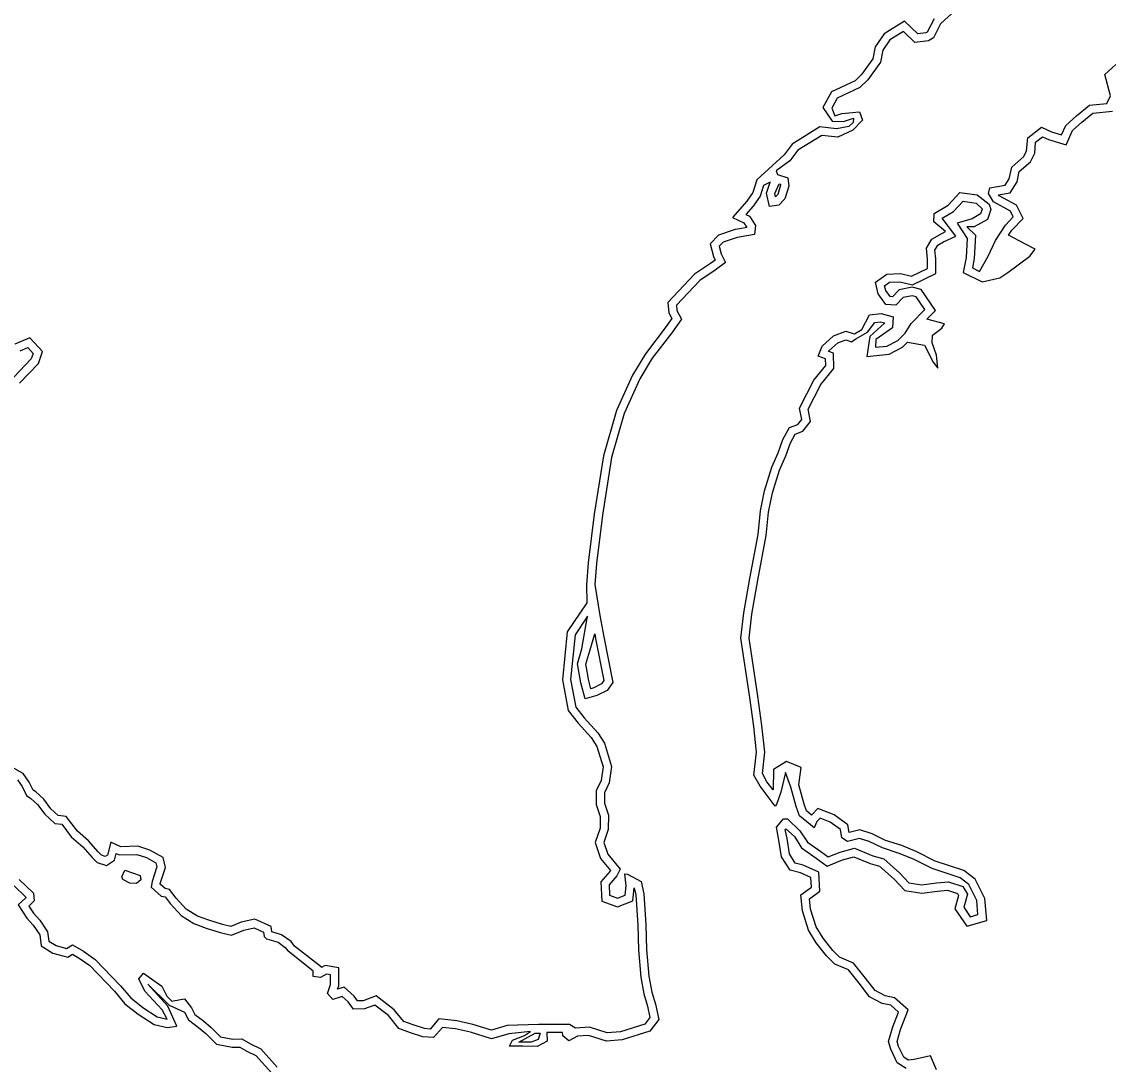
# Model space of a CAD drawing. Extents: x 2160437 to 2172832, y 205694 to 212444.
# Drawn here: x 2164275.7 to 2164673.6, y 209070.3 to 209452.1 of the extents above; entities that cross this region are included whole.
import ezdxf

# ---------------------------------------------------------------- set-up
doc = ezdxf.new("R2010")
doc.units = 0
doc.layers.add('RD_EX_H2O', color=7, linetype='Continuous')
doc.layers.add('RD_EX_VEG_ShrubLine', color=7, linetype='Continuous')

msp = doc.modelspace()

# ---------------------------------------------------------------- linework, layer by layer
at = {"layer": 'RD_EX_H2O'}
for points in [[(2164616.3, 209455.13), (2164612.25, 209451.41), (2164609.6, 209446.23), (2164607.86, 209445.15), (2164602.86, 209444.55), (2164598.67, 209448.62), (2164593.69, 209445.5), (2164591.14, 209441.77), (2164590.19, 209437.34), (2164585.53, 209430.89), (2164582.72, 209428.06), (2164574.41, 209424.2), (2164572.4, 209420.47), (2164573.49, 209417.65), (2164576.05, 209418.56), (2164582.54, 209419.15), (2164583.59, 209416.11), (2164580.06, 209412.46), (2164574.66, 209409.88), (2164568.72, 209410.54), (2164559.99, 209405.06), (2164557.08, 209401.2), (2164551.98, 209397.52), (2164552.46, 209396.17), (2164556.31, 209395), (2164556.65, 209391.98), (2164555.25, 209387.32), (2164552.98, 209384.91), (2164549.54, 209384.46), (2164548.43, 209389.39), (2164549.77, 209393.35), (2164547.39, 209392.19), (2164546.15, 209388.3), (2164543.62, 209384.63), (2164540.92, 209381.51), (2164542.27, 209380.91), (2164544.42, 209377.5), (2164544.1, 209374.23), (2164539.23, 209373.39), (2164537.7, 209373.17), (2164532.61, 209371.41), (2164531.16, 209369.9), (2164531.87, 209367.18), (2164533.49, 209363.95), (2164529.74, 209361.18), (2164524.06, 209357.4), (2164515.47, 209348.32), (2164515.69, 209346.37), (2164517.38, 209343.16), (2164513.83, 209338.26), (2164506.61, 209328.88), (2164502.08, 209321.36), (2164496.36, 209308.73), (2164491.76, 209292.55), (2164488.37, 209271.4), (2164486.17, 209253.74), (2164485.6, 209246.08), (2164487.45, 209234.71), (2164488.87, 209226.83), (2164492.16, 209210.2), (2164490.14, 209207.26), (2164486.37, 209205.4), (2164482.09, 209204.12), (2164480.54, 209210.08), (2164479.22, 209216.96), (2164480.83, 209222.48), (2164482.95, 209234.43), (2164478.38, 209227.64), (2164476.76, 209211.28), (2164478.62, 209201.16), (2164481.75, 209197.26), (2164486.69, 209191.77), (2164489.12, 209187.94), (2164491.77, 209179.45), (2164490.82, 209173.4), (2164489.1, 209169.79), (2164489.11, 209166.01), (2164490.56, 209161.59), (2164490.54, 209156.26), (2164488.92, 209151.53), (2164490.37, 209147.23), (2164494.84, 209141.77), (2164493.72, 209139.39), (2164490.88, 209136.09), (2164491.04, 209132.25), (2164493.88, 209131.23), (2164496.7, 209132.31), (2164497.08, 209135.74), (2164496.66, 209140.06), (2164497.62, 209139.94), (2164502.57, 209137.32), (2164503.57, 209132.8), (2164504.34, 209121.44), (2164504.59, 209112.4), (2164505.41, 209102.62), (2164506.54, 209096.79), (2164507.8, 209092.33), (2164509.01, 209086.7), (2164505.77, 209082.5), (2164495.6, 209079.28), (2164489.83, 209078.84), (2164483.28, 209080.85), (2164479.29, 209080.64), (2164476.04, 209078.97), (2164473.92, 209080.8), (2164473.76, 209081.95), (2164468.07, 209081.96), (2164468.19, 209078.85), (2164464.51, 209076.89), (2164459.18, 209077.03), (2164454.35, 209076.96), (2164455.52, 209079.19), (2164459.88, 209080.92), (2164462.09, 209082.39), (2164454.16, 209081.53), (2164447.75, 209079.64), (2164440.13, 209082.06), (2164434.53, 209083.35), (2164429.77, 209083.84), (2164426.58, 209080.16), (2164422.62, 209080.42), (2164418.06, 209081.9), (2164413.85, 209083.47), (2164410, 209088.17), (2164405.06, 209092.04), (2164401.32, 209090.64), (2164397.28, 209090.58), (2164395.27, 209093.21), (2164393.09, 209095.19), (2164389.66, 209094.08), (2164387.69, 209096.27), (2164388.87, 209099.58), (2164388.87, 209103.11), (2164387.37, 209103.36), (2164385.16, 209102.18), (2164382.5, 209102.53), (2164382.51, 209104.44), (2164373.16, 209111.87)], [(2164599.64, 209068.74), (2164596.38, 209070.85), (2164594.04, 209075.84), (2164593.22, 209078.73), (2164594.69, 209084.07), (2164596.82, 209089.41), (2164593.98, 209091.93), (2164590.86, 209092.6), (2164586.26, 209095.06), (2164582.4, 209100.01), (2164578.45, 209104.88), (2164573.52, 209107), (2164570.48, 209110.03), (2164566.73, 209114.81), (2164563.89, 209119.48), (2164561.67, 209126.52), (2164561.08, 209132.35), (2164564.92, 209135.21), (2164564.74, 209138.7), (2164560.93, 209140.39), (2164557.11, 209141.37), (2164554.01, 209146.28), (2164553.04, 209152.46), (2164552.16, 209157.23), (2164554.67, 209160.19), (2164556.12, 209160.21), (2164560.73, 209155.89), (2164563.45, 209151.74), (2164568.39, 209148.29), (2164571.11, 209146.31), (2164575.42, 209148.05), (2164580.65, 209149.45), (2164587.45, 209146.67), (2164591.4, 209145.58), (2164597.27, 209140.28), (2164600.64, 209136.81), (2164605.41, 209136.07), (2164610.75, 209136.76), (2164615.12, 209137.16), (2164620.4, 209135.42), (2164622.08, 209132.58), (2164620.75, 209127.83), (2164623.12, 209124.38), (2164625.93, 209125.18), (2164625.49, 209130.28), (2164622.58, 209136.13), (2164619.35, 209138.58), (2164609.11, 209141.98), (2164602.3, 209145.42), (2164597.02, 209147.58), (2164590.95, 209149.56), (2164586.08, 209151.96), (2164582.55, 209153.04), (2164578.11, 209151.96), (2164576.06, 209153.28), (2164575.53, 209156.28), (2164571.77, 209159.02), (2164568.1, 209160.47), (2164566.88, 209159.21), (2164565.91, 209156.89), (2164560.58, 209161.35), (2164559.37, 209164.7), (2164557.42, 209171.8), (2164555.4, 209177.25), (2164553.75, 209170.01), (2164552.15, 209165.45), (2164551.68, 209164.81), (2164546.14, 209172.18), (2164543.9, 209176.18), (2164544.83, 209184.63), (2164543.85, 209194.06), (2164542.33, 209204.68), (2164539.12, 209226.36), (2164540.12, 209235.63), (2164542.4, 209248.22), (2164545.38, 209264.4), (2164546.26, 209273), (2164547.71, 209280.33), (2164550.42, 209289.02), (2164552.76, 209294.28), (2164554.49, 209299.14), (2164556.89, 209303.59), (2164559.95, 209304.69), (2164561.41, 209306.5), (2164560.56, 209310.65), (2164565.87, 209320.88), (2164570.17, 209326.23), (2164570.1, 209328.66), (2164567.38, 209329.69), (2164568.81, 209333.31), (2164573.02, 209337.13), (2164577.48, 209338.81), (2164580.2, 209337.91), (2164580.71, 209337.86), (2164583.44, 209339.41), (2164586.15, 209344.85), (2164590.5, 209345.33), (2164594.85, 209344.05), (2164594.64, 209340.07), (2164588.49, 209335.79), (2164588.35, 209332.91), (2164592.55, 209333.33), (2164596.55, 209335.45), (2164599.25, 209338.03), (2164601.41, 209341.69), (2164606.5, 209346.8), (2164603.34, 209351.44), (2164601.83, 209351.81), (2164598.59, 209351.15), (2164595.8, 209348.37), (2164592.24, 209348.57), (2164589.36, 209352.48), (2164588.35, 209356.71), (2164592.56, 209359.7), (2164597.57, 209359.93), (2164601.57, 209358.94), (2164607.5, 209361.76), (2164607.44, 209365.14), (2164607.1, 209369.25), (2164609.01, 209372.48), (2164611.83, 209374.1), (2164614.06, 209375.33), (2164609.73, 209378.81), (2164609.85, 209381.94), (2164615.03, 209384.97), (2164619.33, 209389.66), (2164625.68, 209388.7), (2164630.07, 209385.37), (2164630.58, 209383.41), (2164629.36, 209379.7), (2164624.5, 209377), (2164621.83, 209377.04), (2164624.98, 209374.03), (2164624.54, 209365.47), (2164623.9, 209361.98), (2164626.51, 209360.7), (2164629.61, 209366.34), (2164632.31, 209372.03), (2164636.02, 209377.7), (2164638.83, 209380.65), (2164637.78, 209382.74), (2164631.58, 209386.2), (2164629.73, 209389.18), (2164630.24, 209391.29), (2164635.94, 209392.24), (2164637.4, 209394.59), (2164638.3, 209398.93), (2164642.69, 209402.74), (2164643.74, 209404.84), (2164644.14, 209409.65), (2164649.25, 209413.49), (2164652.82, 209411.79), (2164656.52, 209410.69), (2164658.06, 209414.14), (2164662.01, 209417.66), (2164666.79, 209421.53), (2164673.14, 209422.2), (2164674.45, 209425.03), (2164672.33, 209432.8), (2164676.45, 209436.43)], [(2164275.14, 209331.58), (2164277.96, 209332.79), (2164279.94, 209330.64), (2164279.22, 209328.63), (2164272.84, 209321.99)], [(2164274.17, 209174.5), (2164275.87, 209172.12), (2164277.54, 209168.74), (2164279.06, 209167.7), (2164281.54, 209165.46), (2164284.15, 209161.89), (2164287.82, 209158.57), (2164290.44, 209158.25), (2164293.9, 209153.64), (2164298.09, 209149.98), (2164301.52, 209146.11), (2164303.39, 209144.25), (2164306.83, 209143.08), (2164309.73, 209145.15), (2164310.36, 209147.5), (2164311.46, 209147.01), (2164317.88, 209147.15), (2164321.46, 209146.03), (2164324.9, 209144.07), (2164325.26, 209142.59), (2164323.49, 209137.27), (2164323.16, 209135.19), (2164326.84, 209131.87), (2164328.23, 209131.62), (2164330.05, 209129.24), (2164334.07, 209124.81), (2164338.78, 209121.93), (2164343.24, 209120.24), (2164348.44, 209118.58), (2164352.53, 209117.66), (2164357.06, 209119.47), (2164360.8, 209120.32), (2164364.3, 209118.76), (2164364.52, 209117.1), (2164365.34, 209116.26), (2164369.59, 209115.02), (2164372.27, 209113.11), (2164373.16, 209111.87)], [(2164274.82, 209138.07), (2164280.09, 209132.96), (2164280.35, 209130.17), (2164278.34, 209128.28), (2164280.01, 209125.71), (2164282.32, 209123.15), (2164285.21, 209118.89), (2164285.65, 209115.48), (2164288.39, 209113.78), (2164292.14, 209112.76), (2164294.37, 209114.14), (2164298.39, 209111.72), (2164302.59, 209108.76), (2164311.95, 209099.07), (2164315.66, 209094.63), (2164320.08, 209091.09), (2164325.35, 209087.7), (2164329.04, 209086.89), (2164327.13, 209090.29), (2164320.79, 209097.11), (2164318.63, 209101.61), (2164320.3, 209103.68), (2164327.08, 209098.92), (2164328.9, 209095.32), (2164330.66, 209093.49), (2164333.93, 209094.09), (2164335.38, 209094.32), (2164337.95, 209091.01), (2164339.15, 209088.59), (2164342.29, 209086.2), (2164345.14, 209083.85), (2164348.58, 209080.42), (2164353.09, 209079.55), (2164356.36, 209079.62), (2164359.51, 209077.82), (2164363.3, 209076.02), (2164369.34, 209069.33)]]:
    msp.add_lwpolyline(points, dxfattribs=at)
msp.add_lwpolyline([(2164312.36, 209138.94), (2164313.54, 209141.46), (2164319.1, 209139.53), (2164319.39, 209137.9), (2164317.76, 209136.52), (2164315.35, 209136.64), (2164312.81, 209138.07)], close=True, dxfattribs=at)
at = {"layer": 'RD_EX_VEG_ShrubLine'}
for points in [[(2164609.83, 209453.25), (2164607.31, 209448.34), (2164606.84, 209448.04), (2164603.92, 209447.7), (2164599.07, 209452.41), (2164591.56, 209447.71), (2164588.33, 209442.98), (2164587.39, 209438.58), (2164583.24, 209432.84), (2164580.97, 209430.56), (2164572.25, 209426.5), (2164569.11, 209420.68), (2164572.5, 209415.76), (2164576.69, 209415.6), (2164580.32, 209416.77), (2164580.23, 209415.24), (2164578.66, 209413.78), (2164574.14, 209412.96), (2164568.01, 209413.64), (2164557.93, 209407.3), (2164554.96, 209403.36), (2164544.9, 209394.23), (2164543.43, 209389.64), (2164541.24, 209386.47), (2164536, 209380.41), (2164540.22, 209378.54), (2164541.32, 209376.79), (2164538.77, 209376.35), (2164536.99, 209376.1), (2164530.94, 209374.01), (2164527.83, 209370.76), (2164529.05, 209366.12), (2164529.68, 209364.86), (2164528.02, 209363.63), (2164522.11, 209359.71), (2164512.34, 209349.38), (2164512.77, 209345.48), (2164513.86, 209343.41), (2164511.43, 209340.06), (2164504.13, 209330.57), (2164499.42, 209322.76), (2164493.53, 209309.77), (2164488.83, 209293.2), (2164485.4, 209271.82), (2164483.19, 209254.03), (2164482.58, 209245.95), (2164482.63, 209239.33), (2164475.47, 209228.69), (2164473.73, 209211.16), (2164475.81, 209199.88), (2164479.46, 209195.32), (2164484.29, 209189.96), (2164486.37, 209186.67), (2164488.7, 209179.22), (2164487.93, 209174.29), (2164486.1, 209170.46), (2164486.11, 209165.53), (2164487.56, 209161.11), (2164487.54, 209156.77), (2164485.75, 209151.54), (2164487.7, 209145.75), (2164491.32, 209141.33), (2164491.18, 209141.03), (2164487.84, 209137.16), (2164488.12, 209130.11), (2164493.92, 209128.03), (2164499.48, 209130.17), (2164500.01, 209134.99), (2164500.61, 209132.38), (2164501.34, 209121.29), (2164501.59, 209112.23), (2164502.43, 209102.21), (2164503.61, 209096.09), (2164504.88, 209091.61), (2164505.79, 209087.43), (2164503.97, 209085.08), (2164495.02, 209082.25), (2164490.16, 209081.88), (2164483.66, 209083.87), (2164478.5, 209083.6), (2164476.39, 209084.95), (2164464.96, 209084.96), (2164453.57, 209084.49), (2164447.78, 209082.78), (2164440.92, 209084.96), (2164435.02, 209086.31), (2164428.53, 209086.98), (2164425.29, 209083.25), (2164423.19, 209083.39), (2164419.05, 209084.73), (2164415.65, 209086), (2164412.11, 209090.33), (2164405.58, 209095.44), (2164400.76, 209093.63), (2164398.74, 209093.6), (2164397.49, 209095.24), (2164393.82, 209098.58), (2164391.42, 209097.8), (2164391.86, 209099.07), (2164391.88, 209105.66), (2164386.85, 209106.49), (2164385.52, 209105.78), (2164385.52, 209105.88), (2164375.6, 209113.62), (2164374.42, 209115.26), (2164370.92, 209117.76), (2164367.32, 209118.81), (2164367.05, 209120.82), (2164361.11, 209123.47), (2164356.16, 209122.35), (2164352.28, 209120.79), (2164349.23, 209121.48), (2164344.23, 209123.07), (2164340.11, 209124.64), (2164336, 209127.15), (2164332.35, 209131.17), (2164329.9, 209134.36), (2164328.22, 209134.67), (2164326.38, 209136.33), (2164326.41, 209136.56), (2164328.38, 209142.46), (2164327.51, 209146.04), (2164322.66, 209148.8), (2164318.3, 209150.16), (2164312.07, 209150.03), (2164308.37, 209151.68), (2164307.11, 209146.96), (2164306.34, 209146.42), (2164305.01, 209146.87), (2164303.7, 209148.17), (2164300.21, 209152.11), (2164296.11, 209155.7), (2164292.07, 209161.07), (2164289.13, 209161.43), (2164286.39, 209163.92), (2164283.78, 209167.48), (2164280.92, 209170.06), (2164279.89, 209170.77), (2164278.46, 209173.67), (2164276.23, 209176.78), (2164272.11, 209179.12)], [(2164610.78, 209068.32), (2164608.57, 209073.49), (2164602.54, 209072.11), (2164600.36, 209071.85), (2164598.73, 209072.9), (2164596.86, 209076.9), (2164596.34, 209078.74), (2164597.54, 209083.11), (2164600.39, 209090.26), (2164595.38, 209094.7), (2164591.9, 209095.44), (2164588.23, 209097.4), (2164584.75, 209101.87), (2164580.31, 209107.34), (2164575.23, 209109.53), (2164572.73, 209112.02), (2164569.2, 209116.52), (2164566.64, 209120.73), (2164564.63, 209127.13), (2164564.24, 209130.96), (2164568.01, 209133.76), (2164567.64, 209140.7), (2164561.92, 209143.24), (2164559.01, 209143.98), (2164556.88, 209147.35), (2164556, 209152.97), (2164555.37, 209156.38), (2164555.57, 209156.61), (2164558.68, 209153.7), (2164558.68, 209153.7), (2164561.26, 209149.61), (2164566.65, 209145.85), (2164570.69, 209142.9), (2164576.37, 209145.2), (2164580.45, 209146.29), (2164586.48, 209143.83), (2164589.92, 209142.88), (2164595.18, 209138.12), (2164599.19, 209134), (2164605.37, 209133.04), (2164611.08, 209133.78), (2164614.77, 209134.12), (2164618.39, 209132.92), (2164618.84, 209132.15), (2164617.48, 209127.29), (2164621.86, 209120.91), (2164629.13, 209122.96), (2164628.44, 209131.11), (2164624.95, 209138.1), (2164620.76, 209141.27), (2164610.26, 209144.76), (2164603.55, 209148.15), (2164598.06, 209150.4), (2164592.08, 209152.34), (2164587.19, 209154.75), (2164582.64, 209156.16), (2164578.77, 209155.21), (2164578.27, 209157.99), (2164573.23, 209161.67), (2164567.33, 209164), (2164564.99, 209161.57), (2164563.12, 209163.13), (2164562.23, 209165.61), (2164560.28, 209172.72), (2164561.13, 209179.05), (2164555.81, 209181.25), (2164550.99, 209178.24), (2164550.87, 209170.89), (2164548.66, 209173.83), (2164546.98, 209176.81), (2164547.85, 209184.62), (2164546.83, 209194.42), (2164545.3, 209205.11), (2164542.15, 209226.42), (2164543.09, 209235.2), (2164545.35, 209247.68), (2164548.35, 209263.98), (2164549.23, 209272.56), (2164550.62, 209279.59), (2164553.24, 209287.96), (2164555.54, 209293.16), (2164557.24, 209297.92), (2164558.98, 209301.16), (2164561.76, 209302.15), (2164564.64, 209305.72), (2164563.71, 209310.22), (2164568.4, 209319.24), (2164573.19, 209325.21), (2164573.05, 209330.75), (2164571.29, 209331.42), (2164571.34, 209331.56), (2164574.61, 209334.53), (2164577.54, 209335.63), (2164579.57, 209334.95), (2164581.16, 209335.98), (2164585.5, 209338.45), (2164588.11, 209342.05), (2164590.23, 209342.28), (2164591.73, 209341.84), (2164591.72, 209341.7), (2164586.29, 209336.82), (2164585.19, 209329.59), (2164593.43, 209330.4), (2164598.32, 209333), (2164600.15, 209334.75), (2164606.35, 209333.71), (2164609.51, 209327.45), (2164611.25, 209325.3), (2164610.69, 209329.99), (2164609.11, 209334.52), (2164609.27, 209337.33), (2164612.66, 209339.96), (2164613.64, 209341.5), (2164607.14, 209343.19), (2164610.37, 209346.44), (2164605.17, 209354.08), (2164601.88, 209354.89), (2164597.11, 209353.9), (2164594.64, 209351.44), (2164593.82, 209351.49), (2164592.14, 209353.77), (2164591.74, 209355.43), (2164593.58, 209356.74), (2164597.27, 209356.91), (2164601.89, 209355.76), (2164610.53, 209359.89), (2164610.44, 209365.29), (2164610.17, 209368.54), (2164611.19, 209370.27), (2164613.31, 209371.49), (2164617.83, 209373.57), (2164612.8, 209380.19), (2164616.94, 209382.61), (2164620.46, 209386.45), (2164625.23, 209385.74), (2164625.23, 209385.74), (2164627.43, 209383.61), (2164627.46, 209383.51), (2164626.87, 209381.75), (2164623.75, 209380.01), (2164618.29, 209378.35), (2164621.92, 209372.81), (2164621.56, 209365.82), (2164620.53, 209360.29), (2164627.43, 209356.91), (2164633.93, 209358.32), (2164636.83, 209360.27), (2164644.89, 209366.28), (2164646.93, 209368.85), (2164643.14, 209370.83), (2164637.13, 209373.92), (2164638.38, 209375.83), (2164642.46, 209380.12), (2164640.04, 209384.91), (2164633.72, 209388.44), (2164633.5, 209388.79), (2164637.77, 209389.51), (2164640.23, 209393.46), (2164641.03, 209397.32), (2164645.1, 209400.86), (2164646.69, 209404.02), (2164647.02, 209408.06), (2164649.6, 209410), (2164651.74, 209408.98), (2164658.2, 209407.06), (2164660.53, 209412.33), (2164663.96, 209415.37), (2164667.99, 209418.64), (2164675.14, 209419.39)], [(2164274.92, 209319.82), (2164281.83, 209327.01), (2164283.38, 209331.35), (2164278.73, 209336.38), (2164273.2, 209334.02)], [(2164273, 209135.65), (2164277.21, 209131.57), (2164277.23, 209131.35), (2164274.46, 209128.75), (2164277.62, 209123.87), (2164279.95, 209121.29), (2164282.33, 209117.79), (2164282.85, 209113.69), (2164287.19, 209111), (2164292.61, 209109.53), (2164294.39, 209110.63), (2164296.75, 209109.2), (2164300.63, 209106.47), (2164309.71, 209097.07), (2164313.55, 209092.47), (2164318.33, 209088.66), (2164324.18, 209084.88), (2164329.06, 209083.81), (2164332.53, 209084.3), (2164329.23, 209091.65), (2164321.98, 209099.71), (2164329.75, 209092.01), (2164329.75, 209092.01), (2164335.4, 209089.41), (2164336.77, 209086.63), (2164340.42, 209083.85), (2164343.12, 209081.62), (2164347.12, 209077.65), (2164352.83, 209076.55), (2164355.59, 209076.6), (2164358.12, 209075.16), (2164361.47, 209073.56), (2164367.23, 209067.19)]]:
    msp.add_lwpolyline(points, dxfattribs=at)
for points in [[(2164553.13, 209392.83), (2164553.55, 209392.71), (2164553.6, 209392.26), (2164552.58, 209388.87), (2164551.81, 209388.05), (2164551.54, 209389.23)], [(2164485.61, 209228), (2164485.92, 209226.27), (2164488.97, 209210.86), (2164488.11, 209209.61), (2164485.27, 209208.2), (2164484.21, 209207.88), (2164483.47, 209210.75), (2164482.3, 209216.82), (2164483.75, 209221.8)], [(2164463.75, 209081.74), (2164465.65, 209081.73), (2164464.81, 209079.45), (2164462.28, 209078.42), (2164457.8, 209078.41)]]:
    msp.add_lwpolyline(points, close=True, dxfattribs=at)

doc.saveas('drawing.dxf')
